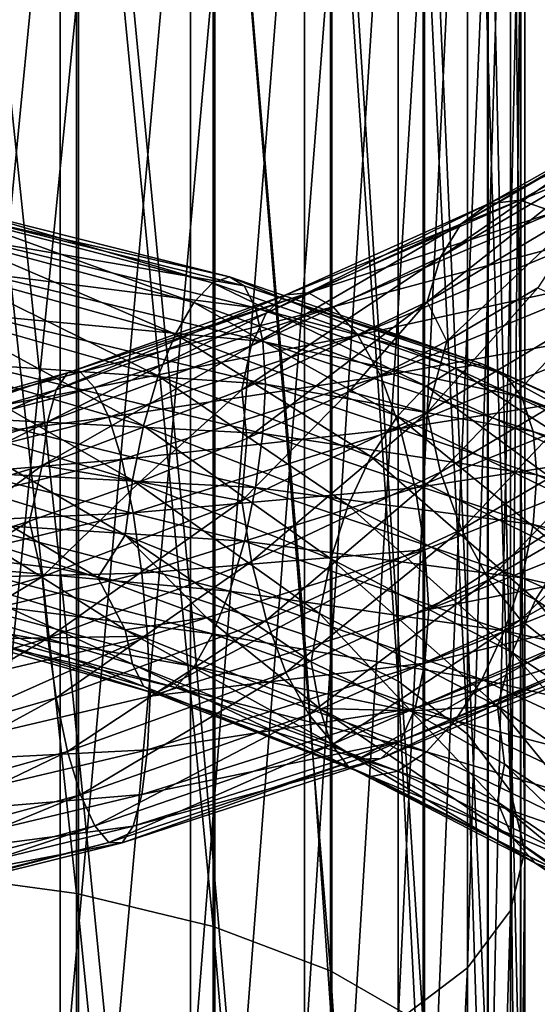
# Model space of a CAD drawing. Header units: metres. Extents: x -109 to 109, y -917 to 389.
# Tile 285 of 656: x 2.79 to 8.64, y -783.84 to -772.73. Entities that reach past the tile are written whole.
import ezdxf

# ---------------------------------------------------------------- set-up
doc = ezdxf.new("R2010")
doc.units = ezdxf.units.M
doc.layers.add('solid_24503124_XXX_01_SW0001_01', color=7, linetype='CONTINUOUS')

msp = doc.modelspace()

# ---------------------------------------------------------------- linework, layer by layer
at = {"layer": 'solid_24503124_XXX_01_SW0001_01'}
for points in [[(3.252809, -763.982239, -381.531586), (1.658268, -763.82373, -381.074615), (3.252809, -778.923096, -375.637329)], [(1.658268, -763.82373, -381.074615), (1.658268, -778.726929, -375.19519), (3.252809, -778.923096, -375.637329)], [(4.722347, -764.239746, -382.273682), (3.252809, -763.982239, -381.531586), (4.722347, -779.241638, -376.355316)], [(3.252809, -763.982239, -381.531586), (3.252809, -778.923096, -375.637329), (4.722347, -779.241638, -376.355316)], [(6.010407, -764.586243, -383.272339), (4.722347, -764.239746, -382.273682), (6.010407, -779.670349, -377.321564)], [(4.722347, -764.239746, -382.273682), (4.722347, -779.241638, -376.355316), (6.010407, -779.670349, -377.321564)], [(7.067492, -765.008423, -384.489258), (6.010407, -764.586243, -383.272339), (7.067492, -780.192688, -378.498962)], [(6.010407, -764.586243, -383.272339), (6.010407, -779.670349, -377.321564), (7.067492, -780.192688, -378.498962)], [(7.852976, -765.490112, -385.877594), (7.067492, -765.008423, -384.489258), (7.852976, -780.788635, -379.842224)], [(7.067492, -765.008423, -384.489258), (7.067492, -780.192688, -378.498962), (7.852976, -780.788635, -379.842224)], [(7.852976, -765.490112, -385.877594), (7.852976, -780.788635, -379.842224), (8.336675, -781.435303, -381.299774)], [(8.336675, -766.012756, -387.384064), (7.852976, -765.490112, -385.877594), (8.336675, -781.435303, -381.299774)], [(8.5, -766.556335, -388.950714), (8.336675, -766.012756, -387.384064), (8.5, -782.107788, -382.815552)], [(8.336675, -766.012756, -387.384064), (8.336675, -781.435303, -381.299774), (8.5, -782.107788, -382.815552)], [(8.336675, -767.099854, -390.517365), (8.5, -766.556335, -388.950714), (8.336675, -782.780273, -384.331329)], [(8.5, -766.556335, -388.950714), (8.5, -782.107788, -382.815552), (8.336675, -782.780273, -384.331329)], [(3.437735, -782.589478, -25.948093), (1.744606, -782.360535, -26.442934), (1.744606, -766.851318, -19.985569)], [(3.437735, -767.03656, -19.472769), (3.437735, -782.589478, -25.948093), (1.744606, -766.851318, -19.985569)], [(4.980319, -782.961365, -25.144278), (3.437735, -782.589478, -25.948093), (3.437735, -767.03656, -19.472769)], [(4.980319, -767.337524, -18.639784), (4.980319, -782.961365, -25.144278), (3.437735, -767.03656, -19.472769)], [(7.852976, -767.622559, -392.023804), (8.336675, -767.099854, -390.517365), (7.852976, -783.426941, -385.788879)], [(8.336675, -767.099854, -390.517365), (8.336675, -782.780273, -384.331329), (7.852976, -783.426941, -385.788879)], [(6.304805, -783.4599, -24.066683), (4.980319, -782.961365, -25.144278), (4.980319, -767.337524, -18.639784)], [(6.304805, -767.740906, -17.52309), (6.304805, -783.4599, -24.066683), (4.980319, -767.337524, -18.639784)], [(7.067492, -768.104187, -393.41217), (7.852976, -767.622559, -392.023804), (7.067492, -784.022888, -387.132141)], [(7.852976, -767.622559, -392.023804), (7.852976, -783.426941, -385.788879), (7.067492, -784.022888, -387.132141)], [(7.353192, -784.063293, -22.762531), (6.304805, -783.4599, -24.066683), (6.304805, -767.740906, -17.52309)], [(7.353192, -768.229126, -16.171608), (7.353192, -784.063293, -22.762531), (6.304805, -767.740906, -17.52309)], [(6.010407, -768.526428, -394.629059), (7.067492, -768.104187, -393.41217), (6.010407, -784.545227, -388.30954)], [(7.067492, -768.104187, -393.41217), (7.067492, -784.022888, -387.132141), (6.010407, -784.545227, -388.30954)], [(8.079568, -784.745056, -21.288893), (7.353192, -784.063293, -22.762531), (7.353192, -768.229126, -16.171608)], [(8.079568, -768.780762, -14.644498), (8.079568, -784.745056, -21.288893), (7.353192, -768.229126, -16.171608)], [(4.722347, -768.872925, -395.627747), (6.010407, -768.526428, -394.629059), (4.722347, -784.973938, -389.275787)], [(6.010407, -768.526428, -394.629059), (6.010407, -784.545227, -388.30954), (4.722347, -784.973938, -389.275787)], [(8.452125, -785.475403, -19.71032), (8.079568, -784.745056, -21.288893), (8.079568, -768.780762, -14.644498)], [(8.452125, -769.371704, -13.008645), (8.452125, -785.475403, -19.71032), (8.079568, -768.780762, -14.644498)], [(3.252809, -769.130371, -396.369843), (4.722347, -768.872925, -395.627747), (3.252809, -785.29248, -389.993774)], [(4.722347, -768.872925, -395.627747), (4.722347, -784.973938, -389.275787), (3.252809, -785.29248, -389.993774)], [(3.252809, -769.130371, -396.369843), (3.252809, -785.29248, -389.993774), (1.658268, -785.488647, -390.435913)], [(1.658268, -769.28894, -396.826813), (3.252809, -769.130371, -396.369843), (1.658268, -785.488647, -390.435913)], [(8.454546, -786.22229, -18.095963), (8.452125, -785.475403, -19.71032), (8.452125, -769.371704, -13.008645)], [(8.454546, -769.976074, -11.335701), (8.454546, -786.22229, -18.095963), (8.452125, -769.371704, -13.008645)], [(8.086726, -786.953003, -16.516474), (8.454546, -786.22229, -18.095963), (8.454546, -769.976074, -11.335701)], [(8.086726, -770.567383, -9.6989), (8.086726, -786.953003, -16.516474), (8.454546, -769.976074, -11.335701)], [(7.364774, -787.63562, -15.041051), (8.086726, -786.953003, -16.516474), (8.086726, -770.567383, -9.6989)], [(7.364774, -771.11969, -8.169938), (7.364774, -787.63562, -15.041051), (8.086726, -770.567383, -9.6989)], [(6.320303, -788.240173, -13.73431), (7.364774, -787.63562, -15.041051), (7.364774, -771.11969, -8.169938)], [(6.320303, -771.608887, -6.815774), (6.320303, -788.240173, -13.73431), (7.364774, -771.11969, -8.169938)], [(4.999055, -788.740234, -12.653451), (6.320303, -788.240173, -13.73431), (6.320303, -771.608887, -6.815774)], [(4.999055, -772.013489, -5.695695), (4.999055, -788.740234, -12.653451), (6.320303, -771.608887, -6.815774)], [(3.458888, -789.113892, -11.845828), (4.999055, -788.740234, -12.653451), (4.999055, -772.013489, -5.695695)], [(3.458888, -772.315857, -4.858765), (3.458888, -789.113892, -11.845828), (4.999055, -772.013489, -5.695695)], [(1.767249, -789.344788, -11.3468), (3.458888, -789.113892, -11.845828), (3.458888, -772.315857, -4.858765)], [(1.767249, -772.502686, -4.341628), (1.767249, -789.344788, -11.3468), (3.458888, -772.315857, -4.858765)], [(8.087905, -774.806519, 0.284909), (8.447886, -774.765381, 0.896195), (10.583316, -773.584961, -0.433126)], [(10.13234, -773.651367, -0.977359), (8.087905, -774.806519, 0.284909), (10.583316, -773.584961, -0.433126)], [(10.583316, -773.584961, -0.433126), (8.447886, -774.765381, 0.896195), (11.069706, -773.690857, 0.085768)], [(7.781928, -775.029236, -0.307982), (8.087905, -774.806519, 0.284909), (10.13234, -773.651367, -0.977359)], [(9.749019, -773.894653, -1.512222), (7.781928, -775.029236, -0.307982), (10.13234, -773.651367, -0.977359)], [(8.447886, -774.765381, 0.896195), (8.836135, -774.899658, 1.486387), (11.069706, -773.690857, 0.085768)], [(7.546313, -775.408569, -0.846592), (7.781928, -775.029236, -0.307982), (9.749019, -773.894653, -1.512222)], [(9.453846, -774.288696, -2.005018), (7.546313, -775.408569, -0.846592), (9.749019, -773.894653, -1.512222)], [(7.395124, -775.912659, -1.295996), (7.546313, -775.408569, -0.846592), (9.453846, -774.288696, -2.005018)], [(9.264441, -774.800781, -2.42359), (7.395124, -775.912659, -1.295996), (9.453846, -774.288696, -2.005018)], [(5.579173, -776.038757, 0.553074), (5.79854, -775.832275, 1.190305), (8.087905, -774.806519, 0.284909)], [(7.781928, -775.029236, -0.307982), (5.579173, -776.038757, 0.553074), (8.087905, -774.806519, 0.284909)], [(5.79854, -775.832275, 1.190305), (6.056625, -775.811279, 1.852669), (8.447886, -774.765381, 0.896195)], [(8.087905, -774.806519, 0.284909), (5.79854, -775.832275, 1.190305), (8.447886, -774.765381, 0.896195)], [(8.447886, -774.765381, 0.896195), (6.056625, -775.811279, 1.852669), (8.836135, -774.899658, 1.486387)], [(9.264441, -774.800781, -2.42359), (7.617758, -776.354248, -1.756187), (7.395124, -775.912659, -1.295996)], [(9.264441, -774.800781, -2.42359), (8.644964, -775.751892, -2.351375), (7.617758, -776.354248, -1.756187)], [(2.079866, -774.947266, -31.596739), (4.971176, -775.697571, -31.264421), (2.161127, -774.871399, -32.286293)], [(2.161127, -774.871399, -32.286293), (5.1654, -775.630493, -31.932215), (2.230258, -774.963074, -32.945919)], [(4.971176, -775.697571, -31.264421), (5.1654, -775.630493, -31.932215), (2.161127, -774.871399, -32.286293)], [(6.056625, -775.811279, 1.852669), (6.334976, -775.967896, 2.497041), (8.836135, -774.899658, 1.486387)], [(8.836135, -774.899658, 1.486387), (6.334976, -775.967896, 2.497041), (9.224525, -775.195007, 2.014692)], [(1.992296, -775.177917, -30.922609), (4.761869, -775.918945, -30.614431), (2.079866, -774.947266, -31.596739)], [(4.761869, -775.918945, -30.614431), (4.971176, -775.697571, -31.264421), (2.079866, -774.947266, -31.596739)], [(2.230258, -774.963074, -32.945919), (5.330634, -775.730164, -32.574078), (2.283557, -775.206543, -33.535957)], [(5.1654, -775.630493, -31.932215), (5.330634, -775.730164, -32.574078), (2.230258, -774.963074, -32.945919)], [(5.410251, -776.406311, -0.020691), (5.579173, -776.038757, 0.553074), (7.781928, -775.029236, -0.307982)], [(7.546313, -775.408569, -0.846592), (5.410251, -776.406311, -0.020691), (7.781928, -775.029236, -0.307982)], [(1.904756, -775.543274, -30.311026), (4.552638, -776.275391, -30.02758), (1.992296, -775.177917, -30.922609)], [(4.552638, -776.275391, -30.02758), (4.761869, -775.918945, -30.614431), (1.992296, -775.177917, -30.922609)], [(2.283557, -775.206543, -33.535957), (5.458025, -775.980164, -33.15126), (2.317851, -775.579346, -34.018398)], [(5.330634, -775.730164, -32.574078), (5.458025, -775.980164, -33.15126), (2.283557, -775.206543, -33.535957)], [(6.334976, -775.967896, 2.497041), (6.613429, -776.286499, 3.078682), (9.224525, -775.195007, 2.014692)], [(9.224525, -775.195007, 2.014692), (6.613429, -776.286499, 3.078682), (9.584928, -775.637146, 2.439924)], [(5.301858, -776.903748, -0.493938), (5.410251, -776.406311, -0.020691), (7.546313, -775.408569, -0.846592)], [(7.395124, -775.912659, -1.295996), (5.301858, -776.903748, -0.493938), (7.546313, -775.408569, -0.846592)], [(1.823591, -776.023315, -29.809437), (4.358641, -776.747314, -29.54952), (1.904756, -775.543274, -30.311026)], [(4.358641, -776.747314, -29.54952), (4.552638, -776.275391, -30.02758), (1.904756, -775.543274, -30.311026)], [(2.317851, -775.579346, -34.018398), (5.539994, -776.357727, -33.62648), (2.321446, -776.057922, -34.355446)], [(5.458025, -775.980164, -33.15126), (5.539994, -776.357727, -33.62648), (2.317851, -775.579346, -34.018398)], [(4.971176, -775.697571, -31.264421), (7.711385, -776.659302, -30.490105), (5.1654, -775.630493, -31.932215)], [(5.1654, -775.630493, -31.932215), (8.01267, -776.609985, -31.119074), (5.330634, -775.730164, -32.574078)], [(7.711385, -776.659302, -30.490105), (8.01267, -776.609985, -31.119074), (5.1654, -775.630493, -31.932215)], [(6.613429, -776.286499, 3.078682), (6.871815, -776.75116, 3.552458), (9.584928, -775.637146, 2.439924)], [(9.584928, -775.637146, 2.439924), (6.871815, -776.75116, 3.552458), (9.891538, -776.20575, 2.726576)], [(4.761869, -775.918945, -30.614431), (7.386704, -776.862427, -29.882851), (4.971176, -775.697571, -31.264421)], [(7.386704, -776.862427, -29.882851), (7.711385, -776.659302, -30.490105), (4.971176, -775.697571, -31.264421)], [(5.330634, -775.730164, -32.574078), (8.268984, -776.725586, -31.728889), (5.458025, -775.980164, -33.15126)], [(8.01267, -776.609985, -31.119074), (8.268984, -776.725586, -31.728889), (5.330634, -775.730164, -32.574078)], [(7.396171, -777.160278, -1.792817), (7.617758, -776.354248, -1.756187), (8.644964, -775.751892, -2.351375)], [(9.265752, -776.041199, -2.913516), (7.396171, -777.160278, -1.792817), (8.644964, -775.751892, -2.351375)], [(3.206622, -776.906006, 1.036524), (3.332703, -776.711121, 1.703019), (5.79854, -775.832275, 1.190305)], [(5.579173, -776.038757, 0.553074), (3.206622, -776.906006, 1.036524), (5.79854, -775.832275, 1.190305)], [(3.332703, -776.711121, 1.703019), (3.481037, -776.704102, 2.398868), (6.056625, -775.811279, 1.852669)], [(5.79854, -775.832275, 1.190305), (3.332703, -776.711121, 1.703019), (6.056625, -775.811279, 1.852669)], [(6.056625, -775.811279, 1.852669), (3.481037, -776.704102, 2.398868), (6.334976, -775.967896, 2.497041)], [(4.552638, -776.275391, -30.02758), (7.062141, -777.201111, -29.339481), (4.761869, -775.918945, -30.614431)], [(7.062141, -777.201111, -29.339481), (7.386704, -776.862427, -29.882851), (4.761869, -775.918945, -30.614431)], [(7.395124, -775.912659, -1.295996), (5.358092, -777.453491, -0.853987), (5.301858, -776.903748, -0.493938)], [(7.395124, -775.912659, -1.295996), (6.517518, -776.923157, -1.2544), (5.358092, -777.453491, -0.853987)], [(7.395124, -775.912659, -1.295996), (7.617758, -776.354248, -1.756187), (6.517518, -776.923157, -1.2544)], [(1.754602, -776.593384, -29.45879), (4.193748, -777.310669, -29.219543), (1.823591, -776.023315, -29.809437)], [(4.193748, -777.310669, -29.219543), (4.358641, -776.747314, -29.54952), (1.823591, -776.023315, -29.809437)], [(3.481037, -776.704102, 2.398868), (3.641019, -776.876343, 3.078574), (6.334976, -775.967896, 2.497041)], [(6.334976, -775.967896, 2.497041), (3.641019, -776.876343, 3.078574), (6.613429, -776.286499, 3.078682)], [(5.458025, -775.980164, -33.15126), (8.466596, -776.988831, -32.282478), (5.539994, -776.357727, -33.62648)], [(8.268984, -776.725586, -31.728889), (8.466596, -776.988831, -32.282478), (5.458025, -775.980164, -33.15126)], [(2.321446, -776.057922, -34.355446), (5.571243, -776.841248, -33.96183), (2.318087, -776.617676, -34.515659)], [(5.539994, -776.357727, -33.62648), (5.571243, -776.841248, -33.96183), (2.321446, -776.057922, -34.355446)], [(3.109535, -777.265137, 0.439345), (3.206622, -776.906006, 1.036524), (5.579173, -776.038757, 0.553074)], [(5.410251, -776.406311, -0.020691), (3.109535, -777.265137, 0.439345), (5.579173, -776.038757, 0.553074)], [(7.548272, -777.835144, -1.812993), (7.396171, -777.160278, -1.792817), (9.265752, -776.041199, -2.913516)], [(9.456301, -776.700928, -2.957865), (7.548272, -777.835144, -1.812993), (9.265752, -776.041199, -2.913516)], [(6.871815, -776.75116, 3.552458), (7.091636, -777.340088, 3.879286), (9.891538, -776.20575, 2.726576)], [(9.891538, -776.20575, 2.726576), (7.091636, -777.340088, 3.879286), (10.127925, -776.857971, 2.863161)], [(3.641019, -776.876343, 3.078574), (3.801059, -777.210999, 3.694827), (6.613429, -776.286499, 3.078682)], [(6.613429, -776.286499, 3.078682), (3.801059, -777.210999, 3.694827), (6.871815, -776.75116, 3.552458)], [(4.358641, -776.747314, -29.54952), (6.76121, -777.657166, -28.902489), (4.552638, -776.275391, -30.02758)], [(6.76121, -777.657166, -28.902489), (7.062141, -777.201111, -29.339481), (4.552638, -776.275391, -30.02758)], [(5.539994, -776.357727, -33.62648), (8.593747, -777.376282, -32.743896), (5.571243, -776.841248, -33.96183)], [(8.466596, -776.988831, -32.282478), (8.593747, -777.376282, -32.743896), (5.539994, -776.357727, -33.62648)], [(7.396171, -777.160278, -1.792817), (6.517518, -776.923157, -1.2544), (7.617758, -776.354248, -1.756187)], [(3.047236, -777.757629, -0.050036), (3.109535, -777.265137, 0.439345), (5.410251, -776.406311, -0.020691)], [(5.301858, -776.903748, -0.493938), (3.047236, -777.757629, -0.050036), (5.410251, -776.406311, -0.020691)], [(1.701477, -777.212585, -29.273794), (4.066772, -777.924927, -29.051201), (1.754602, -776.593384, -29.45879)], [(4.066772, -777.924927, -29.051201), (4.193748, -777.310669, -29.219543), (1.754602, -776.593384, -29.45879)], [(2.318087, -776.617676, -34.515659), (5.540558, -777.39856, -34.128632), (2.283999, -777.22699, -34.503391)], [(5.571243, -776.841248, -33.96183), (5.540558, -777.39856, -34.128632), (2.318087, -776.617676, -34.515659)], [(7.386704, -776.862427, -29.882851), (9.78668, -777.999329, -28.756582), (7.711385, -776.659302, -30.490105)], [(7.711385, -776.659302, -30.490105), (10.216851, -777.823242, -29.303761), (8.01267, -776.609985, -31.119074)], [(9.78668, -777.999329, -28.756582), (10.216851, -777.823242, -29.303761), (7.711385, -776.659302, -30.490105)], [(8.01267, -776.609985, -31.119074), (10.616024, -777.800049, -29.878002), (8.268984, -776.725586, -31.728889)], [(10.216851, -777.823242, -29.303761), (10.616024, -777.800049, -29.878002), (8.01267, -776.609985, -31.119074)], [(0.736528, -777.619934, 1.12403), (0.765487, -777.431335, 1.803967), (3.332703, -776.711121, 1.703019)], [(3.206622, -776.906006, 1.036524), (0.736528, -777.619934, 1.12403), (3.332703, -776.711121, 1.703019)], [(0.765487, -777.431335, 1.803967), (0.799558, -777.431885, 2.514845), (3.481037, -776.704102, 2.398868)], [(3.332703, -776.711121, 1.703019), (0.765487, -777.431335, 1.803967), (3.481037, -776.704102, 2.398868)], [(3.481037, -776.704102, 2.398868), (0.799558, -777.431885, 2.514845), (3.641019, -776.876343, 3.078574)], [(3.801059, -777.210999, 3.694827), (3.949567, -777.69104, 4.199923), (6.871815, -776.75116, 3.552458)], [(6.871815, -776.75116, 3.552458), (3.949567, -777.69104, 4.199923), (7.091636, -777.340088, 3.879286)], [(4.193748, -777.310669, -29.219543), (6.505423, -778.20752, -28.608242), (4.358641, -776.747314, -29.54952)], [(6.505423, -778.20752, -28.608242), (6.76121, -777.657166, -28.902489), (4.358641, -776.747314, -29.54952)], [(7.78466, -778.480713, -1.682643), (7.548272, -777.835144, -1.812993), (9.456301, -776.700928, -2.957865)], [(9.752441, -777.324951, -2.867309), (7.78466, -778.480713, -1.682643), (9.456301, -776.700928, -2.957865)], [(8.268984, -776.725586, -31.728889), (10.955616, -777.939209, -30.442463), (8.466596, -776.988831, -32.282478)], [(10.616024, -777.800049, -29.878002), (10.955616, -777.939209, -30.442463), (8.268984, -776.725586, -31.728889)], [(0.714228, -777.974182, 0.515764), (0.736528, -777.619934, 1.12403), (3.206622, -776.906006, 1.036524)], [(3.109535, -777.265137, 0.439345), (0.714228, -777.974182, 0.515764), (3.206622, -776.906006, 1.036524)], [(0.799558, -777.431885, 2.514845), (0.836304, -777.612305, 3.210116), (3.641019, -776.876343, 3.078574)], [(3.641019, -776.876343, 3.078574), (0.836304, -777.612305, 3.210116), (3.801059, -777.210999, 3.694827)], [(5.301858, -776.903748, -0.493938), (4.152157, -777.941589, -0.560931), (3.047236, -777.757629, -0.050036)], [(5.301858, -776.903748, -0.493938), (5.358092, -777.453491, -0.853987), (4.152157, -777.941589, -0.560931)], [(5.571243, -776.841248, -33.96183), (8.636715, -777.86377, -33.077778), (5.540558, -777.39856, -34.128632)], [(8.593747, -777.376282, -32.743896), (8.636715, -777.86377, -33.077778), (5.571243, -776.841248, -33.96183)], [(7.062141, -777.201111, -29.339481), (9.356665, -778.311951, -28.274181), (7.386704, -776.862427, -29.882851)], [(7.091636, -777.340088, 3.879286), (7.261111, -778.009399, 4.045571), (10.127925, -776.857971, 2.863161)], [(10.127925, -776.857971, 2.863161), (7.261111, -778.009399, 4.045571), (10.280025, -777.544739, 2.844688)], [(9.356665, -778.311951, -28.274181), (9.78668, -777.999329, -28.756582), (7.386704, -776.862427, -29.882851)], [(5.302609, -778.156494, -0.996927), (5.358092, -777.453491, -0.853987), (6.517518, -776.923157, -1.2544)], [(7.396171, -777.160278, -1.792817), (5.302609, -778.156494, -0.996927), (6.517518, -776.923157, -1.2544)], [(8.466596, -776.988831, -32.282478), (11.217433, -778.222229, -30.962452), (8.593747, -777.376282, -32.743896)], [(10.955616, -777.939209, -30.442463), (11.217433, -778.222229, -30.962452), (8.466596, -776.988831, -32.282478)], [(0.836304, -777.612305, 3.210116), (0.873064, -777.955261, 3.841345), (3.801059, -777.210999, 3.694827)], [(3.801059, -777.210999, 3.694827), (0.873064, -777.955261, 3.841345), (3.949567, -777.69104, 4.199923)], [(1.667389, -777.835266, -29.262222), (3.985296, -778.544617, -29.051247), (1.701477, -777.212585, -29.273794)], [(3.985296, -778.544617, -29.051247), (4.066772, -777.924927, -29.051201), (1.701477, -777.212585, -29.273794)], [(2.283999, -777.22699, -34.503391), (5.459081, -778.00531, -34.128151), (2.230874, -777.838867, -34.322788)], [(5.540558, -777.39856, -34.128632), (5.459081, -778.00531, -34.128151), (2.283999, -777.22699, -34.503391)], [(5.411656, -778.843079, -0.999199), (5.302609, -778.156494, -0.996927), (7.396171, -777.160278, -1.792817)], [(7.548272, -777.835144, -1.812993), (5.411656, -778.843079, -0.999199), (7.396171, -777.160278, -1.792817)], [(6.76121, -777.657166, -28.902489), (8.957959, -778.744568, -27.894611), (7.062141, -777.201111, -29.339481)], [(8.957959, -778.744568, -27.894611), (9.356665, -778.311951, -28.274181), (7.062141, -777.201111, -29.339481)], [(0.699919, -778.463684, 0.018342), (0.714228, -777.974182, 0.515764), (3.109535, -777.265137, 0.439345)], [(3.047236, -777.757629, -0.050036), (0.699919, -778.463684, 0.018342), (3.109535, -777.265137, 0.439345)], [(3.949567, -777.69104, 4.199923), (4.075908, -778.293823, 4.552457), (7.091636, -777.340088, 3.879286)], [(4.066772, -777.924927, -29.051201), (6.308457, -778.812256, -28.468319), (4.193748, -777.310669, -29.219543)], [(7.091636, -777.340088, 3.879286), (4.075908, -778.293823, 4.552457), (7.261111, -778.009399, 4.045571)], [(6.308457, -778.812256, -28.468319), (6.505423, -778.20752, -28.608242), (4.193748, -777.310669, -29.219543)], [(8.091269, -779.049683, -1.405055), (7.78466, -778.480713, -1.682643), (9.752441, -777.324951, -2.867309)], [(10.136555, -777.867493, -2.642811), (8.091269, -779.049683, -1.405055), (9.752441, -777.324951, -2.867309)], [(5.302609, -778.156494, -0.996927), (4.152157, -777.941589, -0.560931), (5.358092, -777.453491, -0.853987)], [(5.540558, -777.39856, -34.128632), (8.594622, -778.422729, -33.252419), (5.459081, -778.00531, -34.128151)], [(8.636715, -777.86377, -33.077778), (8.594622, -778.422729, -33.252419), (5.540558, -777.39856, -34.128632)], [(8.593747, -777.376282, -32.743896), (11.385897, -778.624146, -31.403957), (8.636715, -777.86377, -33.077778)], [(11.217433, -778.222229, -30.962452), (11.385897, -778.624146, -31.403957), (8.593747, -777.376282, -32.743896)], [(7.261111, -778.009399, 4.045571), (7.370159, -778.708801, 4.044623), (10.280025, -777.544739, 2.844688)], [(10.280025, -777.544739, 2.844688), (7.370159, -778.708801, 4.044623), (7.413838, -779.385071, 3.869064)], [(10.280025, -777.544739, 2.844688), (7.413838, -779.385071, 3.869064), (10.341826, -778.212097, 2.662905)], [(0.873064, -777.955261, 3.841345), (0.907174, -778.443176, 4.359703), (3.949567, -777.69104, 4.199923)], [(3.949567, -777.69104, 4.199923), (0.907174, -778.443176, 4.359703), (4.075908, -778.293823, 4.552457)], [(6.505423, -778.20752, -28.608242), (8.619066, -779.275879, -27.650146), (6.76121, -777.657166, -28.902489)], [(8.619066, -779.275879, -27.650146), (8.957959, -778.744568, -27.894611), (6.76121, -777.657166, -28.902489)], [(3.047236, -777.757629, -0.050036), (1.631794, -778.788757, -0.306533), (0.699919, -778.463684, 0.018342)], [(3.047236, -777.757629, -0.050036), (2.905695, -778.387329, -0.377678), (1.631794, -778.788757, -0.306533)], [(3.047236, -777.757629, -0.050036), (4.152157, -777.941589, -0.560931), (2.905695, -778.387329, -0.377678)], [(1.667389, -777.835266, -29.262222), (2.417447, -778.621765, -29.400566), (3.678275, -779.021118, -29.267412)], [(1.667389, -777.835266, -29.262222), (3.678275, -779.021118, -29.267412), (3.985296, -778.544617, -29.051247)], [(2.230874, -777.838867, -34.322788), (5.332107, -778.612366, -33.964275), (2.161885, -778.40979, -33.980438)], [(5.459081, -778.00531, -34.128151), (5.332107, -778.612366, -33.964275), (2.230874, -777.838867, -34.322788)], [(5.581131, -779.50531, -0.839033), (5.411656, -778.843079, -0.999199), (7.548272, -777.835144, -1.812993)], [(7.78466, -778.480713, -1.682643), (5.581131, -779.50531, -0.839033), (7.548272, -777.835144, -1.812993)], [(8.451672, -779.49939, -0.989172), (8.091269, -779.049683, -1.405055), (10.136555, -777.867493, -2.642811)], [(10.588058, -778.287231, -2.290563), (8.451672, -779.49939, -0.989172), (10.136555, -777.867493, -2.642811)], [(8.636715, -777.86377, -33.077778), (11.445765, -779.120605, -31.73255), (8.594622, -778.422729, -33.252419)], [(11.385897, -778.624146, -31.403957), (11.445765, -779.120605, -31.73255), (8.636715, -777.86377, -33.077778)], [(3.047668, -779.013306, -0.558365), (2.905695, -778.387329, -0.377678), (4.152157, -777.941589, -0.560931)], [(5.302609, -778.156494, -0.996927), (3.047668, -779.013306, -0.558365), (4.152157, -777.941589, -0.560931)], [(3.985296, -778.544617, -29.051247), (6.182069, -779.426575, -28.487745), (4.066772, -777.924927, -29.051201)], [(6.182069, -779.426575, -28.487745), (6.308457, -778.812256, -28.468319), (4.066772, -777.924927, -29.051201)], [(4.075908, -778.293823, 4.552457), (4.173314, -778.974609, 4.737502), (7.261111, -778.009399, 4.045571)], [(7.261111, -778.009399, 4.045571), (4.173314, -778.974609, 4.737502), (7.370159, -778.708801, 4.044623)], [(5.459081, -778.00531, -34.128151), (8.468234, -779.02478, -33.271667), (5.332107, -778.612366, -33.964275)], [(8.594622, -778.422729, -33.252419), (8.468234, -779.02478, -33.271667), (5.459081, -778.00531, -34.128151)], [(3.110342, -779.707642, -0.549621), (3.047668, -779.013306, -0.558365), (5.302609, -778.156494, -0.996927)], [(5.411656, -778.843079, -0.999199), (3.110342, -779.707642, -0.549621), (5.302609, -778.156494, -0.996927)], [(6.308457, -778.812256, -28.468319), (8.358105, -779.86676, -27.549622), (6.505423, -778.20752, -28.608242)], [(8.358105, -779.86676, -27.549622), (8.619066, -779.275879, -27.650146), (6.505423, -778.20752, -28.608242)], [(10.341826, -778.212097, 2.662905), (7.413838, -779.385071, 3.869064), (10.281073, -778.818665, 2.337416)], [(0.907174, -778.443176, 4.359703), (0.936194, -779.052856, 4.72278), (4.075908, -778.293823, 4.552457)], [(4.075908, -778.293823, 4.552457), (0.936194, -779.052856, 4.72278), (4.173314, -778.974609, 4.737502)], [(8.840061, -779.807373, -0.468119), (8.451672, -779.49939, -0.989172), (10.588058, -778.287231, -2.290563)], [(0.700018, -779.719788, -0.494433), (1.631794, -778.788757, -0.306533), (2.905695, -778.387329, -0.377678)], [(3.047668, -779.013306, -0.558365), (0.700018, -779.719788, -0.494433), (2.905695, -778.387329, -0.377678)], [(2.161885, -778.40979, -33.980438), (5.167212, -779.176453, -33.642548), (2.08072, -778.898804, -33.488758)], [(5.332107, -778.612366, -33.964275), (5.167212, -779.176453, -33.642548), (2.161885, -778.40979, -33.980438)], [(8.594622, -778.422729, -33.252419), (11.387056, -779.679199, -31.920271), (8.468234, -779.02478, -33.271667)], [(11.445765, -779.120605, -31.73255), (11.387056, -779.679199, -31.920271), (8.594622, -778.422729, -33.252419)], [(3.985296, -778.544617, -29.051247), (3.678275, -779.021118, -29.267412), (4.905627, -779.472717, -29.02804)], [(3.985296, -778.544617, -29.051247), (4.905627, -779.472717, -29.02804), (6.085061, -779.974731, -28.686113)], [(3.985296, -778.544617, -29.051247), (6.085061, -779.974731, -28.686113), (6.182069, -779.426575, -28.487745)], [(5.800952, -780.094971, -0.521456), (5.581131, -779.50531, -0.839033), (7.78466, -778.480713, -1.682643)], [(8.091269, -779.049683, -1.405055), (5.800952, -780.094971, -0.521456), (7.78466, -778.480713, -1.682643)], [(1.667625, -778.903809, -29.773912), (3.98586, -779.614502, -29.567381), (2.417447, -778.621765, -29.400566)], [(3.98586, -779.614502, -29.567381), (3.678275, -779.021118, -29.267412), (2.417447, -778.621765, -29.400566)], [(5.332107, -778.612366, -33.964275), (8.271268, -779.62262, -33.13636), (5.167212, -779.176453, -33.642548)], [(8.468234, -779.02478, -33.271667), (8.271268, -779.62262, -33.13636), (5.332107, -778.612366, -33.964275)], [(3.252809, -778.923096, -375.637329), (1.658268, -778.726929, -375.19519), (3.252809, -793.319519, -368.515839)], [(1.658268, -778.726929, -375.19519), (1.658268, -793.087097, -368.091644), (3.252809, -793.319519, -368.515839)], [(4.173314, -778.974609, 4.737502), (4.235989, -779.682434, 4.747304), (7.370159, -778.708801, 4.044623)], [(7.370159, -778.708801, 4.044623), (4.235989, -779.682434, 4.747304), (4.267591, -780.362427, 4.573763)], [(7.370159, -778.708801, 4.044623), (4.267591, -780.362427, 4.573763), (7.413838, -779.385071, 3.869064)], [(8.619066, -779.275879, -27.650146), (10.471713, -780.500244, -26.385393), (8.957959, -778.744568, -27.894611)], [(4.067829, -780.000549, -30.052404), (3.98586, -779.614502, -29.567381), (1.667625, -778.903809, -29.773912)], [(1.701919, -779.285522, -30.266312), (4.067829, -780.000549, -30.052404), (1.667625, -778.903809, -29.773912)], [(2.08072, -778.898804, -33.488758), (4.973216, -779.656921, -33.174244), (1.993181, -779.278687, -32.886112)], [(5.167212, -779.176453, -33.642548), (4.973216, -779.656921, -33.174244), (2.08072, -778.898804, -33.488758)], [(3.207748, -780.381042, -0.370612), (3.110342, -779.707642, -0.549621), (5.411656, -778.843079, -0.999199)], [(5.581131, -779.50531, -0.839033), (3.207748, -780.381042, -0.370612), (5.411656, -778.843079, -0.999199)], [(6.182069, -779.426575, -28.487745), (8.190653, -780.473267, -27.595682), (6.308457, -778.812256, -28.468319)], [(8.190653, -780.473267, -27.595682), (8.358105, -779.86676, -27.549622), (6.308457, -778.812256, -28.468319)], [(10.281073, -778.818665, 2.337416), (7.370909, -779.990417, 3.530076), (10.129885, -779.330261, 1.87859)], [(7.413838, -779.385071, 3.869064), (7.370909, -779.990417, 3.530076), (10.281073, -778.818665, 2.337416)], [(0.714413, -780.417603, -0.481882), (0.700018, -779.719788, -0.494433), (3.047668, -779.013306, -0.558365)], [(3.110342, -779.707642, -0.549621), (0.714413, -780.417603, -0.481882), (3.047668, -779.013306, -0.558365)], [(0.936194, -779.052856, 4.72278), (0.958567, -779.739136, 4.915125), (4.173314, -778.974609, 4.737502)], [(4.173314, -778.974609, 4.737502), (0.958567, -779.739136, 4.915125), (4.235989, -779.682434, 4.747304)], [(4.722347, -779.241638, -376.355316), (3.252809, -778.923096, -375.637329), (4.722347, -793.696899, -369.204742)], [(3.252809, -778.923096, -375.637329), (3.252809, -793.319519, -368.515839), (4.722347, -793.696899, -369.204742)], [(3.98586, -779.614502, -29.567381), (4.905627, -779.472717, -29.02804), (3.678275, -779.021118, -29.267412)], [(8.468234, -779.02478, -33.271667), (11.219604, -780.274475, -31.96666), (8.271268, -779.62262, -33.13636)], [(11.387056, -779.679199, -31.920271), (11.219604, -780.274475, -31.96666), (8.468234, -779.02478, -33.271667)], [(6.059339, -780.568115, -0.057468), (5.800952, -780.094971, -0.521456), (8.091269, -779.049683, -1.405055)], [(8.451672, -779.49939, -0.989172), (6.059339, -780.568115, -0.057468), (8.091269, -779.049683, -1.405055)], [(6.010407, -779.670349, -377.321564), (4.722347, -779.241638, -376.355316), (6.010407, -794.204773, -370.131805)], [(4.722347, -779.241638, -376.355316), (4.722347, -793.696899, -369.204742), (6.010407, -794.204773, -370.131805)], [(5.167212, -779.176453, -33.642548), (8.015481, -780.17334, -32.850281), (4.973216, -779.656921, -33.174244)], [(8.271268, -779.62262, -33.13636), (8.015481, -780.17334, -32.850281), (5.167212, -779.176453, -33.642548)], [(4.19522, -780.251465, -30.637953), (4.067829, -780.000549, -30.052404), (1.701919, -779.285522, -30.266312)], [(1.755218, -779.530029, -30.864763), (4.19522, -780.251465, -30.637953), (1.701919, -779.285522, -30.266312)], [(1.993181, -779.278687, -32.886112), (4.763985, -780.027222, -32.596107), (1.90561, -779.525391, -32.217667)], [(4.973216, -779.656921, -33.174244), (4.763985, -780.027222, -32.596107), (1.993181, -779.278687, -32.886112)], [(10.129885, -779.330261, 1.87859), (7.262516, -780.496277, 3.04697), (9.894269, -779.710205, 1.330834)], [(7.370909, -779.990417, 3.530076), (7.262516, -780.496277, 3.04697), (10.129885, -779.330261, 1.87859)], [(8.358105, -779.86676, -27.549622), (10.154659, -781.073364, -26.333994), (8.619066, -779.275879, -27.650146)], [(10.154659, -781.073364, -26.333994), (10.471713, -780.500244, -26.385393), (8.619066, -779.275879, -27.650146)], [(3.98586, -779.614502, -29.567381), (6.182944, -780.500061, -29.009378), (4.905627, -779.472717, -29.02804)], [(7.413838, -779.385071, 3.869064), (4.267591, -780.362427, 4.573763), (7.370909, -779.990417, 3.530076)], [(6.182944, -780.500061, -29.009378), (6.085061, -779.974731, -28.686113), (4.905627, -779.472717, -29.02804)], [(6.182069, -779.426575, -28.487745), (6.085061, -779.974731, -28.686113), (7.210358, -780.527527, -28.24477)], [(6.182069, -779.426575, -28.487745), (7.210358, -780.527527, -28.24477), (8.190653, -780.473267, -27.595682)], [(4.360454, -780.344177, -31.28441), (4.19522, -780.251465, -30.637953), (1.755218, -779.530029, -30.864763)], [(1.824349, -779.614685, -31.528913), (4.360454, -780.344177, -31.28441), (1.755218, -779.530029, -30.864763)], [(1.90561, -779.525391, -32.217667), (4.554678, -780.26416, -31.951576), (1.824349, -779.614685, -31.528913)], [(4.763985, -780.027222, -32.596107), (4.554678, -780.26416, -31.951576), (1.90561, -779.525391, -32.217667)], [(3.33409, -780.984741, -0.027451), (3.207748, -780.381042, -0.370612), (5.581131, -779.50531, -0.839033)], [(5.800952, -780.094971, -0.521456), (3.33409, -780.984741, -0.027451), (5.581131, -779.50531, -0.839033)], [(6.337791, -780.900513, 0.516351), (6.059339, -780.568115, -0.057468), (8.451672, -779.49939, -0.989172)], [(8.840061, -779.807373, -0.468119), (6.337791, -780.900513, 0.516351), (8.451672, -779.49939, -0.989172)], [(0.958567, -779.739136, 4.915125), (0.972963, -780.450806, 4.928589), (4.235989, -779.682434, 4.747304)], [(4.235989, -779.682434, 4.747304), (0.972963, -780.450806, 4.928589), (0.985093, -781.133606, 4.756178)], [(4.235989, -779.682434, 4.747304), (0.985093, -781.133606, 4.756178), (4.267591, -780.362427, 4.573763)], [(4.554678, -780.26416, -31.951576), (4.360454, -780.344177, -31.28441), (1.824349, -779.614685, -31.528913)], [(6.310095, -780.895142, -29.480301), (6.182944, -780.500061, -29.009378), (3.98586, -779.614502, -29.567381)], [(4.067829, -780.000549, -30.052404), (6.310095, -780.895142, -29.480301), (3.98586, -779.614502, -29.567381)], [(4.973216, -779.656921, -33.174244), (7.71455, -780.637085, -32.422737), (4.763985, -780.027222, -32.596107)], [(8.015481, -780.17334, -32.850281), (7.71455, -780.637085, -32.422737), (4.973216, -779.656921, -33.174244)], [(7.067492, -780.192688, -378.498962), (6.010407, -779.670349, -377.321564), (7.067492, -794.823669, -371.261444)], [(6.010407, -779.670349, -377.321564), (6.010407, -794.204773, -370.131805), (7.067492, -794.823669, -371.261444)], [(8.271268, -779.62262, -33.13636), (10.958643, -780.858826, -31.870977), (8.015481, -780.17334, -32.850281)], [(11.219604, -780.274475, -31.96666), (10.958643, -780.858826, -31.870977), (8.271268, -779.62262, -33.13636)], [(0.736786, -781.096436, -0.295523), (0.714413, -780.417603, -0.481882), (3.110342, -779.707642, -0.549621)], [(3.207748, -780.381042, -0.370612), (0.736786, -781.096436, -0.295523), (3.110342, -779.707642, -0.549621)], [(6.616143, -781.07251, 1.156827), (6.337791, -780.900513, 0.516351), (8.840061, -779.807373, -0.468119)], [(9.228311, -779.955688, 0.118729), (6.616143, -781.07251, 1.156827), (8.840061, -779.807373, -0.468119)], [(9.894269, -779.710205, 1.330834), (7.093595, -780.864746, 2.463863), (9.588292, -779.926514, 0.731607)], [(7.262516, -780.496277, 3.04697), (7.093595, -780.864746, 2.463863), (9.894269, -779.710205, 1.330834)], [(8.190653, -780.473267, -27.595682), (9.951213, -781.669861, -26.413115), (8.358105, -779.86676, -27.549622)], [(9.951213, -781.669861, -26.413115), (10.154659, -781.073364, -26.333994), (8.358105, -779.86676, -27.549622)], [(6.507707, -781.158997, -30.042162), (6.310095, -780.895142, -29.480301), (4.067829, -780.000549, -30.052404)], [(4.19522, -780.251465, -30.637953), (6.507707, -781.158997, -30.042162), (4.067829, -780.000549, -30.052404)], [(7.370909, -779.990417, 3.530076), (4.23642, -780.968506, 4.226652), (7.262516, -780.496277, 3.04697)], [(4.267591, -780.362427, 4.573763), (4.23642, -780.968506, 4.226652), (7.370909, -779.990417, 3.530076)], [(4.763985, -780.027222, -32.596107), (7.389987, -780.988708, -31.887646), (4.554678, -780.26416, -31.951576)], [(7.71455, -780.637085, -32.422737), (7.389987, -780.988708, -31.887646), (4.763985, -780.027222, -32.596107)], [(6.182944, -780.500061, -29.009378), (7.210358, -780.527527, -28.24477), (6.085061, -779.974731, -28.686113)], [(6.874227, -781.064331, 1.820401), (6.616143, -781.07251, 1.156827), (9.228311, -779.955688, 0.118729)], [(9.588292, -779.926514, 0.731607), (6.874227, -781.064331, 1.820401), (9.228311, -779.955688, 0.118729)], [(7.093595, -780.864746, 2.463863), (6.874227, -781.064331, 1.820401), (9.588292, -779.926514, 0.731607)], [(3.482597, -781.473877, 0.467557), (3.33409, -780.984741, -0.027451), (5.800952, -780.094971, -0.521456)], [(6.059339, -780.568115, -0.057468), (3.482597, -781.473877, 0.467557), (5.800952, -780.094971, -0.521456)], [(6.764022, -781.267883, -30.656715), (6.507707, -781.158997, -30.042162), (4.19522, -780.251465, -30.637953)], [(4.360454, -780.344177, -31.28441), (6.764022, -781.267883, -30.656715), (4.19522, -780.251465, -30.637953)], [(7.852976, -780.788635, -379.842224), (7.067492, -780.192688, -378.498962), (7.852976, -795.529724, -372.550262)], [(7.067492, -780.192688, -378.498962), (7.067492, -794.823669, -371.261444), (7.852976, -795.529724, -372.550262)], [(8.015481, -780.17334, -32.850281), (10.61975, -781.390015, -31.634554), (7.71455, -780.637085, -32.422737)], [(10.958643, -780.858826, -31.870977), (10.61975, -781.390015, -31.634554), (8.015481, -780.17334, -32.850281)], [(4.267591, -780.362427, 4.573763), (0.985093, -781.133606, 4.756178), (4.23642, -780.968506, 4.226652)], [(4.554678, -780.26416, -31.951576), (7.065306, -781.206299, -31.2854), (4.360454, -780.344177, -31.28441)], [(7.065306, -781.206299, -31.2854), (6.764022, -781.267883, -30.656715), (4.360454, -780.344177, -31.28441)], [(7.389987, -780.988708, -31.887646), (7.065306, -781.206299, -31.2854), (4.554678, -780.26416, -31.951576)], [(0.765806, -781.707031, 0.058122), (0.736786, -781.096436, -0.295523), (3.207748, -780.381042, -0.370612)], [(3.33409, -780.984741, -0.027451), (0.765806, -781.707031, 0.058122), (3.207748, -780.381042, -0.370612)], [(8.190653, -780.473267, -27.595682), (7.210358, -780.527527, -28.24477), (8.271089, -781.128601, -27.710138)], [(8.190653, -780.473267, -27.595682), (8.271089, -781.128601, -27.710138), (9.252774, -781.772339, -27.091536)], [(8.190653, -780.473267, -27.595682), (9.252774, -781.772339, -27.091536), (9.951213, -781.669861, -26.413115)], [(3.642637, -781.823181, 1.075594), (3.482597, -781.473877, 0.467557), (6.059339, -780.568115, -0.057468)], [(6.337791, -780.900513, 0.516351), (3.642637, -781.823181, 1.075594), (6.059339, -780.568115, -0.057468)], [(7.262516, -780.496277, 3.04697), (4.174122, -781.470032, 3.727111), (7.093595, -780.864746, 2.463863)], [(4.23642, -780.968506, 4.226652), (4.174122, -781.470032, 3.727111), (7.262516, -780.496277, 3.04697)], [(6.182944, -780.500061, -29.009378), (8.191813, -781.55249, -28.123819), (7.210358, -780.527527, -28.24477)], [(8.360275, -781.960999, -28.574385), (8.191813, -781.55249, -28.123819), (6.182944, -780.500061, -29.009378)], [(6.310095, -780.895142, -29.480301), (8.360275, -781.960999, -28.574385), (6.182944, -780.500061, -29.009378)], [(8.191813, -781.55249, -28.123819), (8.271089, -781.128601, -27.710138), (7.210358, -780.527527, -28.24477)], [(7.71455, -780.637085, -32.422737), (10.221044, -781.829346, -31.263987), (7.389987, -780.988708, -31.887646)], [(10.61975, -781.390015, -31.634554), (10.221044, -781.829346, -31.263987), (7.71455, -780.637085, -32.422737)], [(8.336675, -781.435303, -381.299774), (7.852976, -780.788635, -379.842224), (8.336675, -796.295837, -373.9487)], [(7.852976, -780.788635, -379.842224), (7.852976, -795.529724, -372.550262), (8.336675, -796.295837, -373.9487)], [(3.802619, -782.011597, 1.751022), (3.642637, -781.823181, 1.075594), (6.337791, -780.900513, 0.516351)], [(6.616143, -781.07251, 1.156827), (3.802619, -782.011597, 1.751022), (6.337791, -780.900513, 0.516351)], [(7.093595, -780.864746, 2.463863), (4.077034, -781.830261, 3.120462), (6.874227, -781.064331, 1.820401)], [(4.174122, -781.470032, 3.727111), (4.077034, -781.830261, 3.120462), (7.093595, -780.864746, 2.463863)], [(8.622092, -782.244202, -29.10251), (8.360275, -781.960999, -28.574385), (6.310095, -780.895142, -29.480301)], [(6.507707, -781.158997, -30.042162), (8.622092, -782.244202, -29.10251), (6.310095, -780.895142, -29.480301)], [(0.799916, -782.204346, 0.566241), (0.765806, -781.707031, 0.058122), (3.33409, -780.984741, -0.027451)], [(3.482597, -781.473877, 0.467557), (0.799916, -782.204346, 0.566241), (3.33409, -780.984741, -0.027451)], [(4.23642, -780.968506, 4.226652), (0.973062, -781.737976, 4.403093), (4.174122, -781.470032, 3.727111)], [(0.985093, -781.133606, 4.756178), (0.973062, -781.737976, 4.403093), (4.23642, -780.968506, 4.226652)], [(7.389987, -780.988708, -31.887646), (9.791029, -782.153381, -30.789227), (7.065306, -781.206299, -31.2854)], [(10.221044, -781.829346, -31.263987), (9.791029, -782.153381, -30.789227), (7.389987, -780.988708, -31.887646)], [(3.950953, -782.018127, 2.447813), (3.802619, -782.011597, 1.751022), (6.616143, -781.07251, 1.156827)], [(6.874227, -781.064331, 1.820401), (3.950953, -782.018127, 2.447813), (6.616143, -781.07251, 1.156827)], [(4.077034, -781.830261, 3.120462), (3.950953, -782.018127, 2.447813), (6.874227, -781.064331, 1.820401)], [(8.191813, -781.55249, -28.123819), (9.952621, -782.756653, -26.948675), (8.271089, -781.128601, -27.710138)], [(9.952621, -782.756653, -26.948675), (9.252774, -781.772339, -27.091536), (8.271089, -781.128601, -27.710138)], [(8.961685, -782.377014, -29.671925), (8.622092, -782.244202, -29.10251), (6.507707, -781.158997, -30.042162)], [(6.764022, -781.267883, -30.656715), (8.961685, -782.377014, -29.671925), (6.507707, -781.158997, -30.042162)], [(7.065306, -781.206299, -31.2854), (9.360858, -782.342529, -30.246391), (6.764022, -781.267883, -30.656715)], [(9.791029, -782.153381, -30.789227), (9.360858, -782.342529, -30.246391), (7.065306, -781.206299, -31.2854)], [(9.360858, -782.342529, -30.246391), (8.961685, -782.377014, -29.671925), (6.764022, -781.267883, -30.656715)], [(0.836676, -782.562256, 1.189051), (0.799916, -782.204346, 0.566241), (3.482597, -781.473877, 0.467557)], [(3.642637, -781.823181, 1.075594), (0.836676, -782.562256, 1.189051), (3.482597, -781.473877, 0.467557)], [(4.174122, -781.470032, 3.727111), (0.958752, -782.236755, 3.895361), (4.077034, -781.830261, 3.120462)], [(0.973062, -781.737976, 4.403093), (0.958752, -782.236755, 3.895361), (4.174122, -781.470032, 3.727111)], [(8.5, -782.107788, -382.815552), (8.336675, -781.435303, -381.299774), (8.5, -797.092529, -375.403015)], [(8.336675, -781.435303, -381.299774), (8.336675, -796.295837, -373.9487), (8.5, -797.092529, -375.403015)], [(10.157296, -783.182678, -27.37336), (9.952621, -782.756653, -26.948675), (8.191813, -781.55249, -28.123819)], [(8.360275, -781.960999, -28.574385), (10.157296, -783.182678, -27.37336), (8.191813, -781.55249, -28.123819)], [(0.873422, -782.759277, 1.879844), (0.836676, -782.562256, 1.189051), (3.642637, -781.823181, 1.075594)], [(3.802619, -782.011597, 1.751022), (0.873422, -782.759277, 1.879844), (3.642637, -781.823181, 1.075594)], [(4.077034, -781.830261, 3.120462), (0.936452, -782.592224, 3.277565), (3.950953, -782.018127, 2.447813)], [(0.958752, -782.236755, 3.895361), (0.936452, -782.592224, 3.277565), (4.077034, -781.830261, 3.120462)], [(0.907493, -782.77356, 2.59152), (0.873422, -782.759277, 1.879844), (3.802619, -782.011597, 1.751022)], [(3.950953, -782.018127, 2.447813), (0.907493, -782.77356, 2.59152), (3.802619, -782.011597, 1.751022)], [(0.936452, -782.592224, 3.277565), (0.907493, -782.77356, 2.59152), (3.950953, -782.018127, 2.447813)], [(10.475389, -783.490845, -27.858879), (10.157296, -783.182678, -27.37336), (8.360275, -781.960999, -28.574385)], [(8.622092, -782.244202, -29.10251), (10.475389, -783.490845, -27.858879), (8.360275, -781.960999, -28.574385)], [(8.336675, -782.780273, -384.331329), (8.5, -782.107788, -382.815552), (8.336675, -797.889282, -376.857361)], [(8.5, -782.107788, -382.815552), (8.5, -797.092529, -375.403015), (8.336675, -797.889282, -376.857361)], [(10.887977, -783.654541, -28.37145), (10.475389, -783.490845, -27.858879), (8.622092, -782.244202, -29.10251)], [(8.961685, -782.377014, -29.671925), (10.887977, -783.654541, -28.37145), (8.622092, -782.244202, -29.10251)], [(3.437735, -797.515686, -33.760323), (1.744606, -797.244751, -34.23349), (1.744606, -782.360535, -26.442934)], [(3.437735, -782.589478, -25.948093), (3.437735, -797.515686, -33.760323), (1.744606, -782.360535, -26.442934)], [(4.980319, -797.95575, -32.991707), (3.437735, -797.515686, -33.760323), (3.437735, -782.589478, -25.948093)], [(4.980319, -782.961365, -25.144278), (4.980319, -797.95575, -32.991707), (3.437735, -782.589478, -25.948093)], [(7.852976, -783.426941, -385.788879), (8.336675, -782.780273, -384.331329), (7.852976, -798.655396, -378.255798)], [(8.336675, -782.780273, -384.331329), (8.336675, -797.889282, -376.857361), (7.852976, -798.655396, -378.255798)], [(6.304805, -798.545715, -31.961302), (4.980319, -797.95575, -32.991707), (4.980319, -782.961365, -25.144278)], [(6.304805, -783.4599, -24.066683), (6.304805, -798.545715, -31.961302), (4.980319, -782.961365, -25.144278)], [(7.353192, -799.259705, -30.714268), (6.304805, -798.545715, -31.961302), (6.304805, -783.4599, -24.066683)], [(7.353192, -784.063293, -22.762531), (7.353192, -799.259705, -30.714268), (6.304805, -783.4599, -24.066683)], [(7.067492, -784.022888, -387.132141), (7.852976, -783.426941, -385.788879), (7.067492, -799.36145, -379.544586)], [(7.852976, -783.426941, -385.788879), (7.852976, -798.655396, -378.255798), (7.067492, -799.36145, -379.544586)]]:
    msp.add_3dface(points, dxfattribs=at)

doc.saveas('drawing.dxf')
